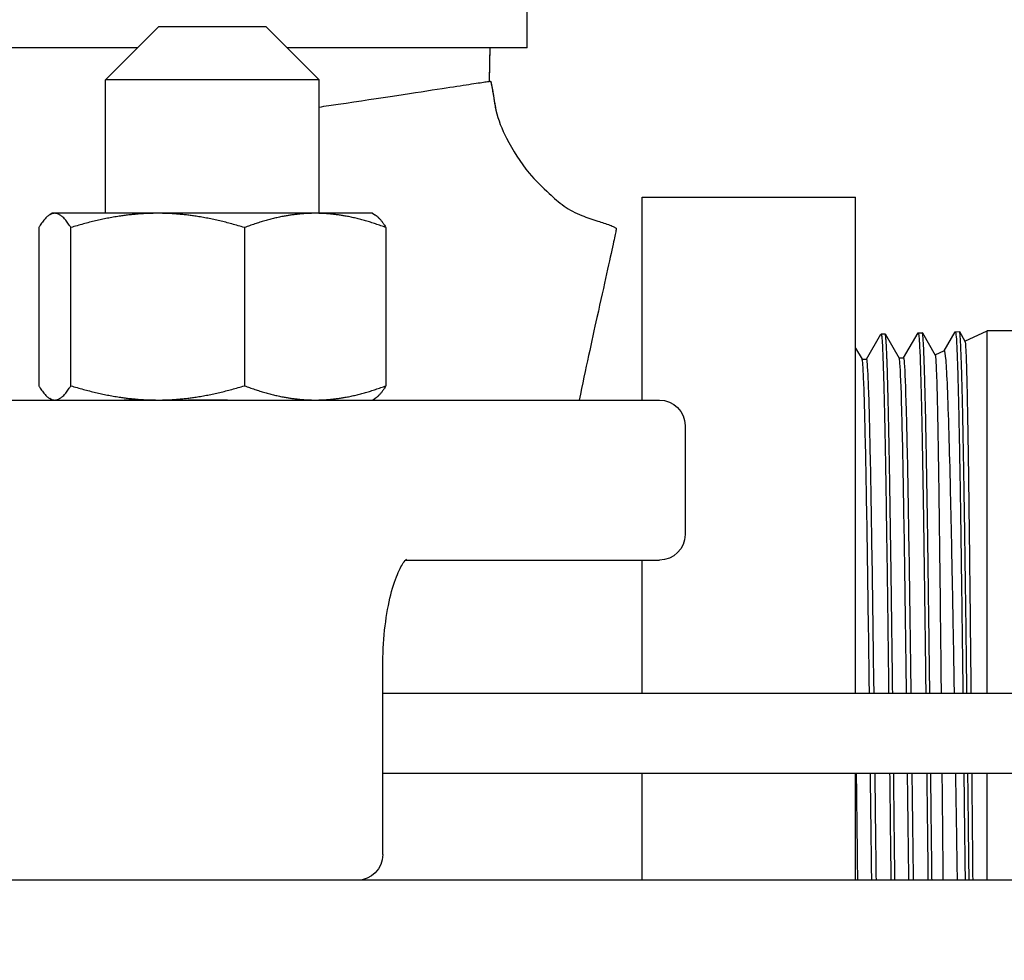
# Model space of a CAD drawing. Header units: inches. Extents: x 1 to 669, y 0 to 417.
# Tile 302 of 448: x 324.54 to 326.85, y 261.81 to 264.01. Entities that reach past the tile are written whole.
import ezdxf

# ---------------------------------------------------------------- set-up
doc = ezdxf.new("R2010")
doc.units = ezdxf.units.IN
doc.header["$LTSCALE"] = 12
doc.header["$MEASUREMENT"] = 0
doc.header["$PDMODE"] = 1
doc.layers.get('0').update_dxf_attribs({"linetype": 'CONTINUOUS'})
doc.layers.get('Defpoints').update_dxf_attribs({"linetype": 'CONTINUOUS'})
doc.layers.add('D', color=2, linetype='CONTINUOUS')
doc.layers.add('X', color=1, linetype='CONTINUOUS')
doc.styles.get("Standard").update_dxf_attribs({"font": 'SIMPLEX.SHX', "width": 0.875})
doc.dimstyles.new('STANDARD$0', dxfattribs={"dimscale": 32, "dimtxt": 0.09375, "dimasz": 0.0625, "dimexe": 0.03125, "dimexo": 0.03125, "dimgap": 0.03125, "dimtad": 1, "dimtih": 1, "dimtoh": 1, "dimdec": 4, "dimzin": 12, "dimdsep": 46, "dimlunit": 5, "dimtxsty": 'Standard', "dimcen": -0.03125, "dimclrd": 256, "dimclre": 256, "dimclrt": 256, "dimadec": 0, "dimazin": 0, "dimtfac": 0.875, "dimtdec": 4, "dimtofl": 0, "dimtmove": 0, "dimatfit": 3, "dimfxl": 1, "dimtolj": 1, "dimtzin": 12, "dimlwd": 13, "dimlwe": 13, "dimarcsym": 0})

# ---------------------------------------------------------------- blocks, each defined once
blk = doc.blocks.new('*D70')
at = {"layer": 'D', "lineweight": 13, "transparency": 16777216}
for p, q in [((327.5446, 287.0038), (425.2048, 287.0038)), ((424.2048, 285.0038), (424.2048, 231.3716)), ((424.2048, 167.621), (424.2048, 223.2466)), ((370.1312, 165.621), (425.2048, 165.621))]:
    blk.add_line(p, q, dxfattribs=at)
at = {"layer": 'D', "transparency": 16777216}
for points in [[(423.8715, 285.0038), (424.5382, 285.0038), (424.2048, 287.0038)], [(423.8715, 167.621), (424.5382, 167.621), (424.2048, 165.621)]]:
    blk.add_solid(points, dxfattribs=at)
at = {"layer": 'Defpoints', "color": 0, "transparency": 16777216}
for p in [(326.5446, 287.0038), (369.1312, 165.621), (424.2048, 165.621)]:
    blk.add_point(p, dxfattribs=at)
at = {"layer": 'D', "transparency": 16777216, "insert": (424.2048, 227.3091), "char_height": 3, "attachment_point": 5}
blk.add_mtext('\\A1;121{\\H0.875x;\\S1/2;}{}{\\C2;%%p1}', dxfattribs=at)

msp = doc.modelspace()

# ---------------------------------------------------------------- linework, layer by layer
at = {"extrusion": (-1, 4.93038e-32, -2.22045e-16)}
for p, q in [((324.86994, 263.99597), (324.74494, 263.87097)), ((324.86994, 263.99597), (325.11994, 263.99597)), ((325.11994, 263.99597), (325.24494, 263.87097)), ((325.24494, 263.87097), (324.74494, 263.87097)), ((324.74494, 263.55847), (324.74494, 263.87097)), ((325.24494, 263.55847), (325.24494, 263.87097)), ((324.61994, 263.55847), (324.61416, 263.55513)), ((325.36994, 263.55847), (324.61994, 263.55847)), ((325.36994, 263.55847), (325.37573, 263.55513)), ((324.58805, 263.52498), (324.58805, 263.15447)), ((324.66324, 263.15447), (324.66324, 263.52498)), ((325.07014, 263.52498), (325.07014, 263.15447)), ((325.40184, 263.52498), (325.40184, 263.15447)), ((324.37851, 263.12097), (326.04282, 263.12097)), ((324.61994, 263.12097), (324.61416, 263.12431)), ((325.36994, 263.12097), (325.37573, 263.12431)), ((326.10282, 263.06097), (326.10282, 262.80597)), ((325.44762, 262.74597), (326.04282, 262.74597)), ((325.39434, 262.05597), (325.39434, 262.49597)), ((343.74868, 262.43347), (325.39434, 262.43347)), ((334.32151, 262.24597), (325.39434, 262.24597)), ((379.94651, 261.99597), (304.57151, 261.99597))]:
    msp.add_line(p, q, dxfattribs=at)
at = {"extrusion": (2.22045e-16, -1.09476e-47, -1)}
for centre, start, end in [((-326.04282, 263.06097), 90, 180), ((-326.04282, 262.80597), 180, 270), ((-325.33434, 262.05597), 180, 270)]:
    msp.add_arc(centre, 0.06, start, end, dxfattribs=at)
for points, weights in [([(324.62564, 263.55847), (324.60819, 263.55847), (324.58805, 263.52498)], [1, 1.07229945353, 1.06727231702]), ([(324.66324, 263.52498), (324.64309, 263.55847), (324.62564, 263.55847)], [1.06727231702, 1.07229945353, 1]), ([(324.86669, 263.55847), (324.77227, 263.55847), (324.66324, 263.52498)], [1, 1.07229945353, 1.06727231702]), ([(325.07014, 263.52498), (324.96111, 263.55847), (324.86669, 263.55847)], [1.06727231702, 1.07229945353, 1]), ([(325.23599, 263.55847), (325.15902, 263.55847), (325.07014, 263.52498)], [1, 1.07229945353, 1.06727231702]), ([(325.40184, 263.52498), (325.31296, 263.55847), (325.23599, 263.55847)], [1.06727231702, 1.07229945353, 1]), ([(325.37573, 263.55513), (325.38795, 263.54808), (325.40184, 263.52498)], [1.03752507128, 1.07073424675, 1.06727231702]), ([(324.58805, 263.15447), (324.60819, 263.12097), (324.62564, 263.12097)], [1.06727231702, 1.07229945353, 1]), ([(324.62564, 263.12097), (324.64309, 263.12097), (324.66324, 263.15447)], [1, 1.07229945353, 1.06727231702]), ([(324.66324, 263.15447), (324.77227, 263.12097), (324.86669, 263.12097)], [1.06727231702, 1.07229945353, 1]), ([(324.86669, 263.12097), (324.96111, 263.12097), (325.07014, 263.15447)], [1, 1.07229945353, 1.06727231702]), ([(325.07014, 263.15447), (325.15902, 263.12097), (325.23599, 263.12097)], [1.06727231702, 1.07229945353, 1]), ([(325.23599, 263.12097), (325.31296, 263.12097), (325.40184, 263.15447)], [1, 1.07229945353, 1.06727231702]), ([(325.40184, 263.15447), (325.38795, 263.13137), (325.37573, 263.12431)], [1.06727231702, 1.07073424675, 1.03752507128])]:
    msp.add_rational_spline(points, weights, degree=2)
for points, knots in [([(325.03052, 263.12097), (325.0229, 263.12097), (325.01523, 263.12094), (324.96998, 263.12067), (324.93205, 263.12019), (324.89875, 263.12019), (324.86545, 263.12019), (324.83238, 263.12067), (324.79903, 263.12094), (324.79359, 263.12097), (324.78836, 263.12097)], [-0.32527755, -0.32527755, -0.32527755, -0.32527755, -0.27001899, -0.27001899, 0, 0, 0, 0.27001899, 0.27001899, 0.32527755, 0.32527755, 0.32527755, 0.32527755]), ([(325.39434, 262.49597), (325.39434, 262.52502), (325.39585, 262.55408), (325.40166, 262.60873), (325.40592, 262.63438), (325.41626, 262.67868), (325.42227, 262.6976), (325.43402, 262.72581), (325.43979, 262.73586), (325.44758, 262.74636), (325.45009, 262.7483), (325.45009, 262.7483)], [4.712389, 4.712389, 4.712389, 4.712389, 5.0134686, 5.0134686, 5.3109981, 5.3109981, 5.5955333, 5.5955333, 5.8512365, 5.8512365, 6.0512288, 6.0512288, 6.0512288, 6.0512288])]:
    msp.add_open_spline(points, degree=3, knots=knots)
at = {"layer": 'X', "extrusion": (-1, 4.93038e-32, -2.22045e-16)}
for p, q in [((325.73239, 263.94597), (325.73239, 264.44597)), ((324.81994, 263.94597), (322.95438, 263.94597)), ((325.73239, 263.94597), (325.16994, 263.94597)), ((325.64489, 263.94597), (325.64489, 263.93195)), ((326.00251, 263.12097), (326.00251, 263.59597)), ((326.00251, 263.59597), (326.50251, 263.59597)), ((326.50251, 262.43347), (326.50251, 263.59597)), ((326.52796, 263.21684), (326.56182, 263.27549)), ((326.5621, 263.27573), (326.57156, 263.27603)), ((326.57185, 263.27578), (326.60449, 263.21926)), ((326.61491, 263.21952), (326.6488, 263.2782)), ((326.64908, 263.27844), (326.65853, 263.27873)), ((326.65882, 263.27849), (326.6889, 263.22641)), ((326.71014, 263.23658), (326.73574, 263.28091)), ((326.73601, 263.28115), (326.74547, 263.28144)), ((326.74576, 263.2812), (326.75862, 263.25893)), ((326.7585, 263.25913), (326.81071, 263.28347)), ((326.81071, 262.43347), (326.81071, 263.28347)), ((327.5856, 263.28347), (326.81071, 263.28347)), ((326.50251, 263.24259), (326.51753, 263.21658)), ((326.68878, 263.22662), (326.71033, 263.23667)), ((326.51738, 263.21684), (326.5281, 263.21684)), ((326.60434, 263.21952), (326.61506, 263.21952)), ((326.00251, 262.43347), (326.00251, 262.74597)), ((326.00251, 261.99597), (326.00251, 262.24597)), ((326.50251, 261.99597), (326.50251, 262.24597)), ((326.81071, 261.99597), (326.81071, 262.24597))]:
    msp.add_line(p, q, dxfattribs=at)
at = {"layer": 'X'}
for points, knots in [([(325.64489, 263.93195), (325.64467, 263.92099), (325.64445, 263.91002), (325.64411, 263.89083), (325.64396, 263.88258), (325.6439, 263.87284), (325.6439, 263.8713), (325.64391, 263.8691), (325.64391, 263.8684), (325.64392, 263.86766), (325.64392, 263.86759), (325.64392, 263.86751)], [0, 0, 0, 0, 0.032901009, 0.032901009, 0.057591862, 0.057591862, 0.062216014, 0.062216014, 0.06434917, 0.06434917, 0.064589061, 0.064589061, 0.064589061, 0.064589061]), ([(325.64489, 263.93194), (325.64489, 263.93192), (325.64489, 263.93189), (325.64488, 263.93179), (325.64488, 263.9317), (325.64488, 263.93139), (325.64487, 263.93116), (325.64486, 263.93033), (325.64484, 263.92972), (325.64477, 263.92589), (325.6447, 263.92266), (325.64447, 263.91081), (325.6443, 263.9022), (325.64406, 263.88784), (325.64397, 263.88209), (325.64391, 263.87444), (325.6439, 263.87253), (325.6439, 263.86977), (325.64391, 263.8689), (325.64392, 263.86788), (325.64392, 263.8677), (325.64392, 263.86751)], [0, 0, 0, 0, 0.000073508, 0.000073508, 0.000329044, 0.000329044, 0.001010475, 0.001010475, 0.002827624, 0.002827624, 0.012519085, 0.012519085, 0.038363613, 0.038363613, 0.055603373, 0.055603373, 0.061357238, 0.061357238, 0.063994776, 0.063994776, 0.064584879, 0.064584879, 0.064584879, 0.064584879]), ([(325.59615, 263.86047), (325.61283, 263.86299), (325.62546, 263.86485), (325.63815, 263.86668), (325.64134, 263.86714), (325.6445, 263.86759), (325.64528, 263.86771), (325.64604, 263.86783), (325.64622, 263.86786), (325.64638, 263.86789), (325.64642, 263.8679), (325.64642, 263.8679)], [0, 0, 0, 0, 0.18956146, 0.18956146, 0.28580558, 0.28580558, 0.33402611, 0.33402611, 0.35809384, 0.35809384, 0.36975089, 0.36975089, 0.36975089, 0.36975089]), ([(325.64392, 263.86775), (325.64456, 263.8678), (325.64507, 263.86784), (325.6458, 263.86789), (325.64605, 263.86791), (325.64636, 263.86793), (325.64644, 263.86793), (325.64654, 263.86793), (325.64638, 263.86813), (325.64677, 263.86782), (325.6468, 263.8678), (325.64686, 263.86774), (325.64689, 263.86771), (325.64695, 263.86762), (325.64699, 263.86756), (325.64712, 263.86737), (325.6472, 263.86719), (325.64743, 263.86667), (325.64757, 263.8663), (325.64785, 263.86539), (325.648, 263.86485), (325.64855, 263.86268), (325.64889, 263.86103), (325.65017, 263.85444), (325.65096, 263.84947), (325.65414, 263.82961), (325.65637, 263.81468), (325.66451, 263.7773), (325.67354, 263.75532), (325.68432, 263.73476)], [0.37712105, 0.37712105, 0.37712105, 0.37712105, 0.40841982, 0.40841982, 0.43394597, 0.43394597, 0.45309013, 0.45309013, 0.46027124, 0.46027124, 0.46066356, 0.46066356, 0.46095929, 0.46095929, 0.46125651, 0.46125651, 0.46185972, 0.46185972, 0.46304684, 0.46304684, 0.46472682, 0.46472682, 0.46976528, 0.46976528, 0.48487079, 0.48487079, 0.53018103, 0.53018103, 0.59992222, 0.59992222, 0.59992222, 0.59992222]), ([(325.64392, 263.86775), (325.64544, 263.86787), (325.64622, 263.86794), (325.64652, 263.86793), (325.64654, 263.86793), (325.64659, 263.86792), (325.64661, 263.86792), (325.6467, 263.86788), (325.64673, 263.86787), (325.64686, 263.86774), (325.64689, 263.8677), (325.64696, 263.86762), (325.64699, 263.86757), (325.64707, 263.86743), (325.64713, 263.86734), (325.6473, 263.86698), (325.64742, 263.86669), (325.64844, 263.86384), (325.6489, 263.86106), (325.65306, 263.83893), (325.65537, 263.81929), (325.65956, 263.80002)], [0.37696006, 0.37696006, 0.37696006, 0.37696006, 0.45156448, 0.45156448, 0.45691875, 0.45691875, 0.45929886, 0.45929886, 0.46049433, 0.46049433, 0.46079207, 0.46079207, 0.46105266, 0.46105266, 0.46142319, 0.46142319, 0.4623553, 0.4623553, 0.4706285, 0.4706285, 0.52992307, 0.52992307, 0.52992307, 0.52992307]), ([(325.24494, 263.80739), (325.26028, 263.80962), (325.27524, 263.81181), (325.39063, 263.82884), (325.47395, 263.84177), (325.55834, 263.85473), (325.57934, 263.85793), (325.59615, 263.86047)], [1.92989705, 1.92989705, 1.92989705, 1.92989705, 1.99586216, 1.99586216, 2.45248201, 2.45248201, 2.64353582, 2.64353582, 2.64353582, 2.64353582]), ([(325.68432, 263.73476), (325.69943, 263.70591), (325.71627, 263.6774), (325.75209, 263.63558), (325.76827, 263.6198), (325.78465, 263.60451)], [0, 0, 0, 0, 0.09782159, 0.09782159, 0.16521594, 0.16521594, 0.16521594, 0.16521594]), ([(325.78465, 263.60451), (325.79562, 263.59426), (325.80682, 263.58418), (325.83197, 263.56652), (325.84602, 263.5591), (325.86048, 263.55326)], [0, 0, 0, 0, 0.045154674, 0.045154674, 0.092224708, 0.092224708, 0.092224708, 0.092224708]), ([(325.86048, 263.55326), (325.87284, 263.54827), (325.88555, 263.54418), (325.90779, 263.53709), (325.91738, 263.53418), (325.93029, 263.5294), (325.93383, 263.52805), (325.93804, 263.52575), (325.93893, 263.52521), (325.9401, 263.52431), (325.94044, 263.52401), (325.94084, 263.52358), (325.94095, 263.52345), (325.94113, 263.52321), (325.94121, 263.52309), (325.94134, 263.52288), (325.94139, 263.52279), (325.94151, 263.52254), (325.94154, 263.52243), (325.94166, 263.52202), (325.94164, 263.52197), (325.94164, 263.52186), (325.94164, 263.52184), (325.94164, 263.52181)], [0, 0, 0, 0, 0.0402363, 0.0402363, 0.070381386, 0.070381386, 0.08170023, 0.08170023, 0.084799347, 0.084799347, 0.086133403, 0.086133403, 0.086638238, 0.086638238, 0.08714581, 0.08714581, 0.087653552, 0.087653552, 0.088673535, 0.088673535, 0.092731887, 0.092731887, 0.094769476, 0.094769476, 0.094769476, 0.094769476]), ([(325.94153, 263.5213), (325.94153, 263.5213), (325.94153, 263.5213), (325.94153, 263.52127), (325.94149, 263.52112), (325.9413, 263.52026), (325.94104, 263.51901), (325.93955, 263.5118), (325.93735, 263.50124), (325.9267, 263.4519), (325.91361, 263.3933), (325.88424, 263.25997), (325.86984, 263.19465), (325.85444, 263.12097)], [0.3754996, 0.3754996, 0.3754996, 0.3754996, 0.3769532, 0.3769532, 0.3999609, 0.3999609, 0.4689999, 0.4689999, 0.6766144, 0.6766144, 1.1319471, 1.1319471, 1.4488035, 1.4488035, 1.4488035, 1.4488035]), ([(326.56182, 263.27549), (326.56186, 263.27555), (326.5619, 263.2756), (326.56215, 263.27586), (326.56236, 263.27568), (326.56299, 263.27395), (326.5634, 263.27123), (326.56413, 263.26371), (326.56444, 263.25954), (326.56509, 263.2489), (326.56544, 263.24221), (326.56594, 263.23082), (326.5661, 263.22694), (326.56662, 263.2139), (326.56698, 263.20388), (326.56766, 263.1828), (326.56798, 263.17197), (326.56862, 263.14857), (326.56893, 263.13603), (326.56959, 263.10796), (326.56994, 263.09228), (326.57044, 263.06806), (326.5706, 263.06026), (326.57093, 263.04403), (326.5711, 263.03557), (326.5718, 262.99944), (326.57233, 262.96998), (326.5731, 262.92377), (326.57335, 262.90845), (326.57401, 262.86668), (326.57441, 262.83956), (326.57497, 262.80181), (326.57511, 262.79204), (326.57542, 262.77037), (326.5756, 262.75843), (326.57629, 262.70961), (326.57681, 262.67156), (326.57758, 262.61339), (326.57783, 262.59417), (326.57849, 262.54222), (326.5789, 262.50909), (326.57945, 262.46397), (326.57959, 262.45245), (326.57977, 262.43841), (326.5798, 262.43594), (326.57983, 262.43347)], [-4.7695478, -4.7695478, -4.7695478, -4.7695478, -4.745067, -4.745067, -4.6100793, -4.6100793, -4.3427003, -4.3427003, -4.1386974, -4.1386974, -3.9132061, -3.9132061, -3.8074072, -3.8074072, -3.5777344, -3.5777344, -3.3713611, -3.3713611, -3.1645641, -3.1645641, -2.937161, -2.937161, -2.8332369, -2.8332369, -2.725853, -2.725853, -2.3849646, -2.3849646, -2.2226508, -2.2226508, -1.9533305, -1.9533305, -1.8607566, -1.8607566, -1.7503292, -1.7503292, -1.4148721, -1.4148721, -1.2525914, -1.2525914, -0.9816859, -0.9816859, -0.8894275, -0.8894275, -0.869786, -0.869786, -0.869786, -0.869786]), ([(326.58929, 262.43347), (326.58928, 262.43407), (326.58927, 262.43468), (326.58891, 262.46448), (326.58855, 262.49334), (326.58794, 262.54249), (326.58769, 262.56297), (326.58729, 262.59384), (326.58716, 262.60441), (326.58678, 262.6331), (326.58654, 262.65106), (326.58604, 262.68776), (326.58578, 262.70645), (326.58526, 262.74362), (326.585, 262.76207), (326.5844, 262.80373), (326.58407, 262.82667), (326.58347, 262.86613), (326.58322, 262.88292), (326.58282, 262.90776), (326.58269, 262.91613), (326.58226, 262.94213), (326.58196, 262.95932), (326.58136, 262.99297), (326.58106, 263.00939), (326.58063, 263.03205), (326.58049, 263.03883), (326.57983, 263.07235), (326.57931, 263.09712), (326.57855, 263.12973), (326.57831, 263.13937), (326.5778, 263.15921), (326.57752, 263.16925), (326.57693, 263.18902), (326.57662, 263.1986), (326.57618, 263.21114), (326.57605, 263.21476), (326.57535, 263.23294), (326.57481, 263.24491), (326.57403, 263.25771), (326.57381, 263.26091), (326.57322, 263.26818), (326.57285, 263.27147), (326.57217, 263.2752), (326.57186, 263.27604), (326.57156, 263.27603)], [-17.9554938, -17.9554938, -17.9554938, -17.9554938, -17.9507086, -17.9507086, -17.7183155, -17.7183155, -17.5490807, -17.5490807, -17.460057, -17.460057, -17.3056354, -17.3056354, -17.1401557, -17.1401557, -16.9709242, -16.9709242, -16.7505251, -16.7505251, -16.5803546, -16.5803546, -16.4920676, -16.4920676, -16.302166, -16.302166, -16.1072082, -16.1072082, -16.0219343, -16.0219343, -15.6769437, -15.6769437, -15.5222958, -15.5222958, -15.3425081, -15.3425081, -15.1436097, -15.1436097, -15.0582285, -15.0582285, -14.6952748, -14.6952748, -14.5503817, -14.5503817, -14.3117155, -14.3117155, -14.1148851, -14.1148851, -14.1148851, -14.1148851]), ([(326.6488, 263.2782), (326.64885, 263.27828), (326.6489, 263.27834), (326.64933, 263.27871), (326.64971, 263.27765), (326.65041, 263.27318), (326.65073, 263.27019), (326.65125, 263.26387), (326.65144, 263.26115), (326.65183, 263.25516), (326.65201, 263.25191), (326.65256, 263.24161), (326.65292, 263.23374), (326.65358, 263.21691), (326.65388, 263.20821), (326.65453, 263.18807), (326.65487, 263.17645), (326.65537, 263.15771), (326.65554, 263.15136), (326.65603, 263.13222), (326.65635, 263.11884), (326.65703, 263.08876), (326.65739, 263.07187), (326.65806, 263.03842), (326.65837, 263.0221), (326.65903, 262.98578), (326.65937, 262.96561), (326.65977, 262.94157), (326.65983, 262.93853), (326.66003, 262.92632), (326.66018, 262.91703), (326.66053, 262.89515), (326.66074, 262.88247), (326.66138, 262.84155), (326.66182, 262.81244), (326.6625, 262.76483), (326.66275, 262.74702), (326.66333, 262.70509), (326.66365, 262.68076), (326.66416, 262.64219), (326.66434, 262.62831), (326.66465, 262.60447), (326.66478, 262.59459), (326.66516, 262.56531), (326.66541, 262.54575), (326.66603, 262.49716), (326.66639, 262.46793), (326.66677, 262.43671), (326.66679, 262.43509), (326.66681, 262.43347)], [-4.7798995, -4.7798995, -4.7798995, -4.7798995, -4.7486339, -4.7486339, -4.4968037, -4.4968037, -4.287203, -4.287203, -4.1608113, -4.1608113, -4.0398432, -4.0398432, -3.8104222, -3.8104222, -3.609262, -3.609262, -3.3853911, -3.3853911, -3.2767898, -3.2767898, -3.0695982, -3.0695982, -2.8375582, -2.8375582, -2.6346993, -2.6346993, -2.4047408, -2.4047408, -2.3716486, -2.3716486, -2.2726658, -2.2726658, -2.1423986, -2.1423986, -1.8603847, -1.8603847, -1.6968379, -1.6968379, -1.4820622, -1.4820622, -1.3631767, -1.3631767, -1.2799371, -1.2799371, -1.1181517, -1.1181517, -0.8824658, -0.8824658, -0.869596, -0.869596, -0.869596, -0.869596]), ([(326.67627, 262.43347), (326.67587, 262.46575), (326.67547, 262.4976), (326.67481, 262.54949), (326.67455, 262.56979), (326.67365, 262.63962), (326.67303, 262.68775), (326.67223, 262.7453), (326.67208, 262.75661), (326.67147, 262.79888), (326.67102, 262.82894), (326.67032, 262.87473), (326.67006, 262.89122), (326.66928, 262.93957), (326.66877, 262.97011), (326.66802, 263.01198), (326.66778, 263.02478), (326.66725, 263.05208), (326.66696, 263.06639), (326.66636, 263.09433), (326.66606, 263.10791), (326.66562, 263.12634), (326.66549, 263.13179), (326.66482, 263.15909), (326.66429, 263.17865), (326.66352, 263.20297), (326.66329, 263.20978), (326.66277, 263.22426), (326.66247, 263.23162), (326.66186, 263.24479), (326.66156, 263.25058), (326.66113, 263.25778), (326.661, 263.25983), (326.66035, 263.26923), (326.65984, 263.27426), (326.65908, 263.27799), (326.65884, 263.27863), (326.65858, 263.27873), (326.65856, 263.27874), (326.65853, 263.27873)], [-17.9992605, -17.9992605, -17.9992605, -17.9992605, -17.7425692, -17.7425692, -17.5743802, -17.5743802, -17.1569228, -17.1569228, -17.0534781, -17.0534781, -16.7654817, -16.7654817, -16.5972298, -16.5972298, -16.2590959, -16.2590959, -16.1033563, -16.1033563, -15.9155636, -15.9155636, -15.7194474, -15.7194474, -15.6341457, -15.6341457, -15.2811306, -15.2811306, -15.1306122, -15.1306122, -14.9374643, -14.9374643, -14.7440822, -14.7440822, -14.6588244, -14.6588244, -14.3204532, -14.3204532, -14.161456, -14.161456, -14.1474616, -14.1474616, -14.1474616, -14.1474616]), ([(326.73574, 263.28091), (326.73585, 263.28109), (326.73596, 263.28117), (326.73628, 263.28108), (326.73649, 263.28061), (326.73727, 263.27737), (326.73785, 263.27204), (326.73883, 263.2577), (326.73924, 263.25004), (326.73994, 263.23424), (326.74023, 263.22686), (326.74074, 263.21311), (326.74094, 263.20718), (326.74173, 263.18292), (326.74232, 263.16207), (326.74329, 263.1226), (326.74367, 263.10553), (326.74437, 263.07214), (326.74469, 263.0562), (326.74522, 263.02859), (326.74544, 263.01737), (326.74611, 262.98061), (326.74658, 262.9539), (326.7473, 262.91027), (326.74755, 262.89432), (326.74811, 262.85835), (326.74841, 262.83816), (326.74896, 262.7998), (326.74922, 262.78179), (326.74961, 262.75393), (326.74975, 262.74435), (326.75052, 262.68928), (326.75116, 262.64195), (326.75204, 262.57369), (326.75228, 262.55412), (326.75294, 262.50151), (326.75334, 262.46811), (326.75375, 262.43399), (326.75376, 262.43373), (326.75376, 262.43347)], [-4.7905408, -4.7905408, -4.7905408, -4.7905408, -4.7198225, -4.7198225, -4.5830701, -4.5830701, -4.2138465, -4.2138465, -3.94252, -3.94252, -3.7482015, -3.7482015, -3.6155928, -3.6155928, -3.237162, -3.237162, -2.9833899, -2.9833899, -2.7728412, -2.7728412, -2.6356906, -2.6356906, -2.3356921, -2.3356921, -2.1699193, -2.1699193, -1.9708906, -1.9708906, -1.8014461, -1.8014461, -1.7139443, -1.7139443, -1.3031995, -1.3031995, -1.1409102, -1.1409102, -0.8716183, -0.8716183, -0.8695681, -0.8695681, -0.8695681, -0.8695681]), ([(326.76322, 262.43347), (326.76319, 262.43563), (326.76317, 262.43779), (326.76277, 262.47076), (326.7624, 262.50119), (326.76188, 262.54288), (326.76174, 262.55453), (326.76147, 262.57579), (326.76134, 262.58542), (326.76084, 262.62447), (326.76045, 262.65339), (326.75981, 262.70084), (326.75955, 262.71972), (326.75895, 262.7625), (326.75862, 262.78614), (326.75801, 262.82855), (326.75773, 262.84749), (326.75732, 262.87469), (326.75718, 262.88332), (326.75682, 262.90633), (326.75659, 262.92049), (326.75593, 262.96018), (326.75549, 262.98484), (326.75501, 263.01092), (326.75496, 263.01363), (326.7546, 263.0331), (326.75429, 263.04919), (326.75367, 263.08054), (326.75335, 263.09574), (326.75294, 263.1141), (326.75285, 263.11804), (326.75259, 263.12898), (326.75243, 263.13584), (326.75193, 263.15566), (326.7516, 263.16796), (326.75092, 263.19121), (326.75058, 263.20207), (326.74975, 263.22605), (326.74927, 263.23809), (326.74855, 263.25288), (326.74831, 263.25725), (326.74773, 263.26632), (326.7474, 263.27055), (326.74666, 263.27764), (326.74626, 263.28004), (326.74573, 263.28129), (326.7456, 263.28145), (326.74547, 263.28144)], [-18.0430358, -18.0430358, -18.0430358, -18.0430358, -18.0258758, -18.0258758, -17.7804308, -17.7804308, -17.6843219, -17.6843219, -17.603947, -17.603947, -17.3561654, -17.3561654, -17.1879705, -17.1879705, -16.9683119, -16.9683119, -16.7833318, -16.7833318, -16.6957085, -16.6957085, -16.5467388, -16.5467388, -16.2678814, -16.2678814, -16.2354024, -16.2354024, -16.0324208, -16.0324208, -15.8209859, -15.8209859, -15.7621224, -15.7621224, -15.6545327, -15.6545327, -15.4406019, -15.4406019, -15.2181411, -15.2181411, -14.8988843, -14.8988843, -14.7404566, -14.7404566, -14.5242309, -14.5242309, -14.2650993, -14.2650993, -14.1804022, -14.1804022, -14.1804022, -14.1804022]), ([(326.75862, 263.25893), (326.75928, 263.25779), (326.75995, 263.25055), (326.76131, 263.22282), (326.76201, 263.2013), (326.7631, 263.15858), (326.76347, 263.14239), (326.76452, 263.09112), (326.76519, 263.05194), (326.7666, 262.9595), (326.76736, 262.90552), (326.76872, 262.79535), (326.76934, 262.74068), (326.77049, 262.63753), (326.771, 262.59027), (326.77186, 262.50618), (326.77222, 262.4701), (326.77257, 262.43347)], [13.8967434, 13.8967434, 13.8967434, 13.8967434, 14.4234981, 14.4234981, 14.9963363, 14.9963363, 15.2891065, 15.2891065, 15.8364528, 15.8364528, 16.428601, 16.428601, 16.9395729, 16.9395729, 17.3427183, 17.3427183, 17.6355652, 17.6355652, 17.6355652, 17.6355652]), ([(326.6889, 263.22641), (326.68931, 263.22569), (326.68972, 263.22259), (326.69087, 263.20734), (326.69163, 263.19007), (326.69308, 263.14218), (326.69377, 263.11231), (326.69519, 263.04022), (326.69591, 262.99809), (326.69735, 262.90102), (326.69809, 262.84591), (326.70006, 262.6879), (326.70124, 262.57794), (326.70256, 262.45173), (326.70265, 262.44262), (326.70275, 262.43347)], [2.666126, 2.666126, 2.666126, 2.666126, 2.9888129, 2.9888129, 3.5639159, 3.5639159, 4.112395, 4.112395, 4.6647968, 4.6647968, 5.2391992, 5.2391992, 6.1811945, 6.1811945, 6.2542187, 6.2542187, 6.2542187, 6.2542187]), ([(326.73402, 262.43347), (326.73312, 262.48697), (326.73223, 262.53925), (326.73044, 262.6386), (326.72955, 262.68563), (326.7274, 262.7955), (326.72617, 262.8558), (326.72376, 262.9592), (326.7226, 263.00326), (326.72026, 263.08476), (326.71903, 263.12095), (326.71658, 263.17785), (326.71541, 263.19917), (326.71305, 263.22841), (326.71183, 263.23609), (326.71053, 263.23671), (326.71043, 263.23671), (326.71033, 263.23667)], [0.8720519, 0.8720519, 0.8720519, 0.8720519, 1.2995004, 1.2995004, 1.7118507, 1.7118507, 2.3071071, 2.3071071, 2.8363992, 2.8363992, 3.4188174, 3.4188174, 3.9713398, 3.9713398, 4.5313883, 4.5313883, 4.5759768, 4.5759768, 4.5759768, 4.5759768]), ([(326.53474, 262.43347), (326.53471, 262.43545), (326.53469, 262.43743), (326.53317, 262.55441), (326.53168, 262.66335), (326.5287, 262.85788), (326.52721, 262.94345), (326.52422, 263.08238), (326.52273, 263.13572), (326.52, 263.19882), (326.51877, 263.21444), (326.51753, 263.21658)], [0.321021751, 0.321021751, 0.321021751, 0.321021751, 0.321084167, 0.321084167, 0.324714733, 0.324714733, 0.328345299, 0.328345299, 0.331975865, 0.331975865, 0.334990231, 0.334990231, 0.334990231, 0.334990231]), ([(326.54561, 262.43347), (326.54558, 262.43545), (326.54556, 262.43743), (326.54404, 262.55441), (326.54255, 262.66335), (326.53957, 262.85788), (326.53808, 262.94345), (326.53509, 263.08238), (326.5336, 263.13572), (326.53078, 263.2011), (326.52944, 263.21684), (326.5281, 263.21684)], [0.321021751, 0.321021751, 0.321021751, 0.321021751, 0.321084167, 0.321084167, 0.324714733, 0.324714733, 0.328345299, 0.328345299, 0.331975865, 0.331975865, 0.335229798, 0.335229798, 0.335229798, 0.335229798]), ([(326.62171, 262.43347), (326.62102, 262.48645), (326.62034, 262.5382), (326.61816, 262.697), (326.61667, 262.79718), (326.61369, 262.96989), (326.6122, 263.04239), (326.60922, 263.15223), (326.60773, 263.18954), (326.60565, 263.21428), (326.60507, 263.21825), (326.60449, 263.21926)], [0.250438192, 0.250438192, 0.250438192, 0.250438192, 0.252103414, 0.252103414, 0.25573398, 0.25573398, 0.259364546, 0.259364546, 0.262995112, 0.262995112, 0.26441114, 0.26441114, 0.26441114, 0.26441114]), ([(326.63258, 262.43347), (326.63189, 262.48645), (326.63121, 262.5382), (326.62903, 262.697), (326.62754, 262.79718), (326.62456, 262.96989), (326.62307, 263.04239), (326.62009, 263.15223), (326.61859, 263.18954), (326.61642, 263.21546), (326.61574, 263.21952), (326.61506, 263.21952)], [0.250438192, 0.250438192, 0.250438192, 0.250438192, 0.252103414, 0.252103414, 0.25573398, 0.25573398, 0.259364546, 0.259364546, 0.262995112, 0.262995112, 0.264651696, 0.264651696, 0.264651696, 0.264651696]), ([(326.54021, 261.99597), (326.53985, 262.02476), (326.53949, 262.05365), (326.53846, 262.13718), (326.53779, 262.19184), (326.53711, 262.24597)], [0.3165851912, 0.3165851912, 0.3165851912, 0.3165851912, 0.3174536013, 0.3174536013, 0.3190949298, 0.3190949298, 0.3190949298, 0.3190949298]), ([(326.55107, 261.99597), (326.55072, 262.02476), (326.55036, 262.05365), (326.54933, 262.13718), (326.54866, 262.19184), (326.54798, 262.24597)], [0.3165851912, 0.3165851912, 0.3165851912, 0.3165851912, 0.3174536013, 0.3174536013, 0.3190949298, 0.3190949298, 0.3190949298, 0.3190949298]), ([(326.5933, 262.09597), (326.59273, 262.14468), (326.59217, 262.19335), (326.59159, 262.24311), (326.59157, 262.24454), (326.59155, 262.24597)], [-18.825083, -18.825083, -18.825083, -18.825083, -18.45390938, -18.45390938, -18.44292505, -18.44292505, -18.44292505, -18.44292505]), ([(326.62716, 261.99597), (326.62615, 262.07774), (326.62514, 262.1603), (326.62411, 262.24311), (326.62409, 262.24454), (326.62407, 262.24597)], [0.2460125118, 0.2460125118, 0.2460125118, 0.2460125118, 0.2484728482, 0.2484728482, 0.2485161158, 0.2485161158, 0.2485161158, 0.2485161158]), ([(326.63803, 261.99597), (326.63702, 262.07774), (326.63601, 262.1603), (326.63498, 262.24311), (326.63496, 262.24454), (326.63494, 262.24597)], [0.2460125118, 0.2460125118, 0.2460125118, 0.2460125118, 0.2484728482, 0.2484728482, 0.2485161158, 0.2485161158, 0.2485161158, 0.2485161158]), ([(326.66904, 262.24597), (326.66905, 262.24475), (326.66907, 262.24354), (326.66965, 262.19377), (326.67024, 262.1449), (326.67082, 262.09597)], [-0.38218651, -0.38218651, -0.38218651, -0.38218651, -0.3728313, -0.3728313, -0.000001, -0.000001, -0.000001, -0.000001]), ([(326.68027, 262.09597), (326.67987, 262.12966), (326.67947, 262.16334), (326.6789, 262.21121), (326.67874, 262.2255), (326.67854, 262.24183), (326.67852, 262.2439), (326.6785, 262.24597)], [-18.86883989, -18.86883989, -18.86883989, -18.86883989, -18.61210674, -18.61210674, -18.5026437, -18.5026437, -18.48673775, -18.48673775, -18.48673775, -18.48673775]), ([(326.75602, 262.24597), (326.7562, 262.23073), (326.75638, 262.21545), (326.75696, 262.1655), (326.75736, 262.13074), (326.75776, 262.09597)], [-0.38210604, -0.38210604, -0.38210604, -0.38210604, -0.2649843, -0.2649843, -0.000001, -0.000001, -0.000001, -0.000001]), ([(326.76722, 262.09597), (326.7668, 262.13258), (326.76638, 262.16917), (326.76579, 262.21909), (326.76563, 262.23255), (326.76547, 262.24597)], [-18.91252492, -18.91252492, -18.91252492, -18.91252492, -18.63355862, -18.63355862, -18.53040849, -18.53040849, -18.53040849, -18.53040849]), ([(326.77441, 262.24597), (326.77453, 262.23305), (326.77466, 262.22009), (326.77513, 262.17017), (326.77548, 262.13308), (326.77583, 262.09597)], [18.12494583, 18.12494583, 18.12494583, 18.12494583, 18.22458346, 18.22458346, 18.5080879, 18.5080879, 18.5080879, 18.5080879]), ([(326.50753, 261.99597), (326.50723, 262.02197), (326.50692, 262.04803), (326.50653, 262.08141), (326.50645, 262.08869), (326.50636, 262.09597)], [-0.25436632, -0.25436632, -0.25436632, -0.25436632, -0.05549581, -0.05549581, -0.000001, -0.000001, -0.000001, -0.000001]), ([(326.58384, 262.09597), (326.58392, 262.08931), (326.584, 262.08265), (326.58439, 262.04927), (326.58471, 262.02258), (326.58502, 261.99597)], [-18.8641861, -18.8641861, -18.8641861, -18.8641861, -18.81341141, -18.81341141, -18.60982687, -18.60982687, -18.60982687, -18.60982687]), ([(326.59448, 261.99597), (326.5943, 262.01083), (326.59412, 262.02572), (326.59373, 262.05906), (326.59351, 262.07752), (326.5933, 262.09597)], [-0.2543503, -0.2543503, -0.2543503, -0.2543503, -0.14064872, -0.14064872, -0.000001, -0.000001, -0.000001, -0.000001]), ([(326.67082, 262.09597), (326.67101, 262.07958), (326.6712, 262.06319), (326.67159, 262.02985), (326.67179, 262.0129), (326.67198, 261.99597)], [-18.90853614, -18.90853614, -18.90853614, -18.90853614, -18.78363175, -18.78363175, -18.65420014, -18.65420014, -18.65420014, -18.65420014]), ([(326.68144, 261.99597), (326.68127, 262.01089), (326.68109, 262.02584), (326.6807, 262.05918), (326.68049, 262.07757), (326.68027, 262.09597)], [-0.25432902, -0.25432902, -0.25432902, -0.25432902, -0.14021344, -0.14021344, -0.000001, -0.000001, -0.000001, -0.000001]), ([(326.75776, 262.09597), (326.75792, 262.08242), (326.75807, 262.06887), (326.75833, 262.04688), (326.75843, 262.03844), (326.75866, 262.01865), (326.75879, 262.0073), (326.75892, 261.99597)], [-11.532731, -11.532731, -11.532731, -11.532731, -11.42945446, -11.42945446, -11.3650627, -11.3650627, -11.27840221, -11.27840221, -11.27840221, -11.27840221]), ([(326.76838, 261.99597), (326.76837, 261.99659), (326.76837, 261.99721), (326.76819, 262.01232), (326.76802, 262.02684), (326.76764, 262.05956), (326.76743, 262.07776), (326.76722, 262.09597)], [-0.25432523, -0.25432523, -0.25432523, -0.25432523, -0.24958985, -0.24958985, -0.13876059, -0.13876059, -0.000001, -0.000001, -0.000001, -0.000001])]:
    msp.add_open_spline(points, degree=3, knots=knots, dxfattribs=at)
for points in [[(326.50636, 262.09597), (326.50577, 262.14613), (326.50517, 262.19623), (326.50458, 262.24597)], [(326.5821, 262.24597), (326.58268, 262.19624), (326.58326, 262.14614), (326.58384, 262.09597)], [(326.70461, 262.24597), (326.70511, 262.19632), (326.70559, 262.1462), (326.70609, 262.09597)], [(326.73955, 262.09597), (326.73876, 262.14621), (326.73795, 262.19631), (326.73715, 262.24597)], [(326.70609, 262.09597), (326.70642, 262.06256), (326.70674, 262.02919), (326.70707, 261.99597)], [(326.74116, 261.99597), (326.74062, 262.02924), (326.74009, 262.06261), (326.73955, 262.09597)], [(326.77583, 262.09597), (326.77614, 262.06259), (326.77646, 262.02922), (326.77677, 261.99597)]]:
    msp.add_open_spline(points, degree=3, dxfattribs=at)

# ---------------------------------------------------------------- dimensions: what is measured, and where the dimension line sits
at = {"layer": 'D'}
dim = msp.add_linear_dim(base=(424.20482, 165.62097), p1=(326.54465, 287.0038), p2=(369.1312, 165.62097), angle=90, text='<>{}{\\C2;%%p1}', dimstyle='STANDARD$0', override={"dimdec": 1, "dimtp": 1, "dimtm": 1, "dimarcsym": 1}, dxfattribs=at)
dim.commit()
dim.dimension.update_dxf_attribs({"geometry": '*D70', "text_midpoint": (424.20482, 227.30911), "dimtype": 160})

doc.saveas('drawing.dxf')
